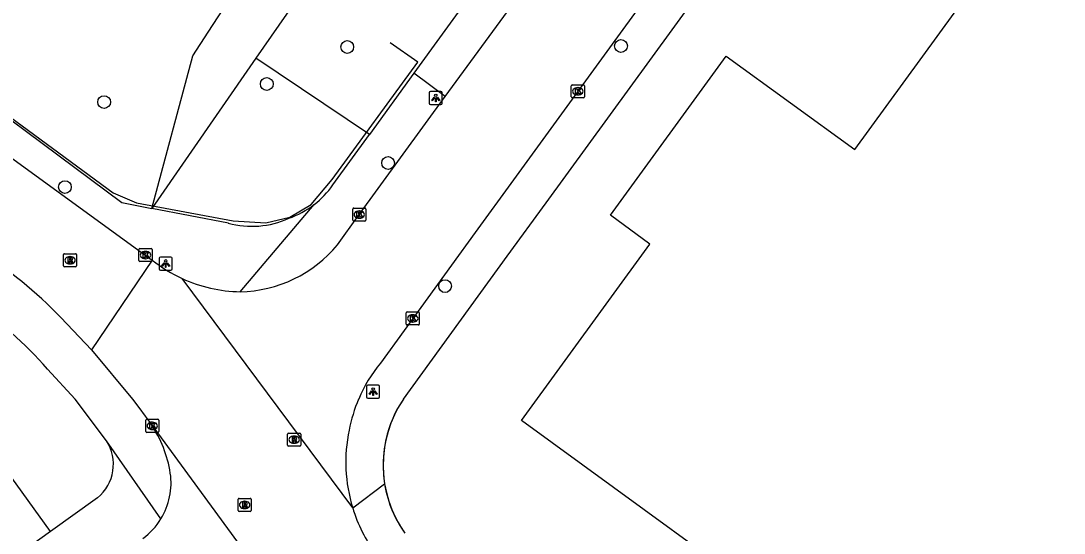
# Model space of a CAD drawing. Extents: x 159040 to 160094, y 381214 to 382518.
# Drawn here: x 159785.9 to 159865.9, y 382239.7 to 382279 of the extents above; entities that cross this region are included whole.
import ezdxf

# ---------------------------------------------------------------- set-up
doc = ezdxf.new("R2010")
doc.units = 0
for name, color, linetype in [('IMGEO_Boom', 7, 'Continuous'), ('IMGEO_Groenvoorziening', 7, 'Continuous'), ('IMGEO_Hek', 7, 'Continuous'), ('IMGEO_Kolk', 7, 'Continuous'), ('IMGEO_Lichtpunt', 7, 'Continuous'), ('IMGEO_Pand', 7, 'Continuous'), ('IMGEO_Rijbaan_lokaal_gesloten', 7, 'Continuous'), ('IMGEO_Rijbaan_lokaal_open', 7, 'Continuous'), ('IMGEO_Rioolput', 7, 'Continuous'), ('IMGEO_Voetpad_open', 7, 'Continuous')]:
    doc.layers.add(name, color=color, linetype=linetype)

msp = doc.modelspace()

# ---------------------------------------------------------------- linework, layer by layer
at = {"layer": 'IMGEO_Boom'}
for centre in [(159810.886, 382277.011), (159831.887, 382277.088), (159804.718, 382274.171), (159792.24, 382272.785), (159814.025, 382268.113), (159789.234, 382266.265), (159818.393, 382258.664)]:
    msp.add_circle(centre, 0.489, dxfattribs=at)
at = {"layer": 'IMGEO_Groenvoorziening'}
for points in [[(159795.91, 382264.63), (159799.045, 382276.326), (159800.232, 382278.154), (159808.174, 382290.379)], [(159811.871, 382287.664), (159803.889, 382276.147)], [(159803.889, 382276.147), (159795.91, 382264.63)], [(159812.588, 382270.297), (159803.889, 382276.147)]]:
    msp.add_lwpolyline(points, dxfattribs=at)
at = {"layer": 'IMGEO_Hek'}
for points in [[(159826.149, 382265.058), (159843.971, 382289.56)], [(159775.028, 382284.037), (159778.975, 382281.071), (159776.622, 382277.811), (159792.923, 382265.827), (159794.728, 382265.047), (159802.139, 382263.686), (159804.654, 382263.512), (159806.479, 382263.95), (159808.134, 382264.928), (159809.741, 382266.856), (159816.292, 382275.856), (159814.193, 382277.334)], [(159823.166, 382260.958), (159826.149, 382265.058)], [(159815.195, 382250), (159823.166, 382260.958)]]:
    msp.add_lwpolyline(points, dxfattribs=at)
msp.add_arc((159822.673, 382244.936), 9.031, 145.89261, 215.29973, dxfattribs=at)
at = {"layer": 'IMGEO_Kolk'}
for p, q in [((159828.079, 382273.186), (159828.079, 382274.038)), ((159828.154, 382274.112), (159829.006, 382274.112)), ((159828.567, 382273.892), (159828.592, 382273.892)), ((159829.08, 382274.038), (159829.08, 382273.186)), ((159829.006, 382273.112), (159828.154, 382273.112)), ((159828.59, 382273.332), (159828.565, 382273.332)), ((159811.31, 382263.729), (159811.31, 382264.581)), ((159811.385, 382264.655), (159812.237, 382264.655)), ((159811.798, 382264.435), (159811.823, 382264.435)), ((159812.311, 382264.581), (159812.311, 382263.729)), ((159812.237, 382263.655), (159811.385, 382263.655)), ((159811.821, 382263.875), (159811.796, 382263.875)), ((159794.912, 382260.622), (159794.912, 382261.474)), ((159794.987, 382261.548), (159795.839, 382261.548)), ((159795.4, 382261.328), (159795.425, 382261.328)), ((159795.913, 382261.474), (159795.913, 382260.622)), ((159795.839, 382260.548), (159794.987, 382260.548)), ((159795.423, 382260.768), (159795.398, 382260.768)), ((159815.415, 382255.758), (159815.415, 382256.61)), ((159815.49, 382256.684), (159816.342, 382256.684)), ((159815.903, 382256.464), (159815.928, 382256.464)), ((159816.416, 382256.61), (159816.416, 382255.758)), ((159816.342, 382255.684), (159815.49, 382255.684)), ((159815.926, 382255.904), (159815.901, 382255.904)), ((159795.431, 382247.521), (159795.431, 382248.373)), ((159795.506, 382248.447), (159796.358, 382248.447)), ((159795.919, 382248.227), (159795.944, 382248.227)), ((159796.432, 382248.373), (159796.432, 382247.521)), ((159796.358, 382247.447), (159795.506, 382247.447)), ((159795.942, 382247.667), (159795.917, 382247.667))]:
    msp.add_line(p, q, dxfattribs=at)
for points in [[(159828.079, 382273.186), (159828.079, 382274.038)], [(159828.154, 382274.112), (159829.006, 382274.112)], [(159828.4, 382273.812), (159828.523, 382273.812), (159828.523, 382273.661), (159828.653, 382273.812), (159828.817, 382273.812), (159828.671, 382273.661), (159828.824, 382273.412), (159828.672, 382273.412), (159828.587, 382273.576), (159828.523, 382273.509), (159828.523, 382273.412), (159828.4, 382273.412), (159828.4, 382273.812)], [(159829.08, 382274.038), (159829.08, 382273.186)], [(159829.006, 382273.112), (159828.154, 382273.112)], [(159811.31, 382263.729), (159811.31, 382264.581)], [(159811.385, 382264.655), (159812.237, 382264.655)], [(159811.631, 382264.355), (159811.754, 382264.355), (159811.754, 382264.204), (159811.884, 382264.355), (159812.048, 382264.355), (159811.902, 382264.204), (159812.055, 382263.955), (159811.903, 382263.955), (159811.818, 382264.119), (159811.754, 382264.052), (159811.754, 382263.955), (159811.631, 382263.955), (159811.631, 382264.355)], [(159812.311, 382264.581), (159812.311, 382263.729)], [(159812.237, 382263.655), (159811.385, 382263.655)], [(159794.912, 382260.622), (159794.912, 382261.474)], [(159794.987, 382261.548), (159795.839, 382261.548)], [(159795.233, 382261.248), (159795.356, 382261.248), (159795.356, 382261.097), (159795.486, 382261.248), (159795.65, 382261.248), (159795.504, 382261.097), (159795.657, 382260.848), (159795.505, 382260.848), (159795.42, 382261.012), (159795.356, 382260.945), (159795.356, 382260.848), (159795.233, 382260.848), (159795.233, 382261.248)], [(159795.913, 382261.474), (159795.913, 382260.622)], [(159795.839, 382260.548), (159794.987, 382260.548)], [(159815.415, 382255.758), (159815.415, 382256.61)], [(159815.49, 382256.684), (159816.342, 382256.684)], [(159815.736, 382256.384), (159815.859, 382256.384), (159815.859, 382256.233), (159815.989, 382256.384), (159816.153, 382256.384), (159816.007, 382256.233), (159816.16, 382255.984), (159816.008, 382255.984), (159815.923, 382256.148), (159815.859, 382256.081), (159815.859, 382255.984), (159815.736, 382255.984), (159815.736, 382256.384)], [(159816.416, 382256.61), (159816.416, 382255.758)], [(159816.342, 382255.684), (159815.49, 382255.684)], [(159795.431, 382247.521), (159795.431, 382248.373)], [(159795.506, 382248.447), (159796.358, 382248.447)], [(159796.432, 382248.373), (159796.432, 382247.521)], [(159796.358, 382247.447), (159795.506, 382247.447)], [(159795.752, 382248.147), (159795.875, 382248.147), (159795.875, 382247.996), (159796.005, 382248.147), (159796.169, 382248.147), (159796.023, 382247.996), (159796.176, 382247.747), (159796.024, 382247.747), (159795.939, 382247.911), (159795.875, 382247.844), (159795.875, 382247.747), (159795.752, 382247.747), (159795.752, 382248.147)]]:
    msp.add_lwpolyline(points, dxfattribs=at)
for centre, start, end in [((159828.156, 382274.036), 91.55205, 178.44795), ((159828.156, 382274.036), 91.55205, 178.44795), ((159829.004, 382274.036), 1.55205, 88.44795), ((159829.004, 382274.036), 1.55205, 88.44795), ((159828.156, 382273.188), 181.55205, 268.44795), ((159828.156, 382273.188), 181.55205, 268.44795), ((159829.004, 382273.188), 271.55205, 358.44795), ((159829.004, 382273.188), 271.55205, 358.44795), ((159811.387, 382264.579), 91.55205, 178.44795), ((159811.387, 382264.579), 91.55205, 178.44795), ((159812.235, 382264.579), 1.55205, 88.44795), ((159812.235, 382264.579), 1.55205, 88.44795), ((159811.387, 382263.731), 181.55205, 268.44795), ((159811.387, 382263.731), 181.55205, 268.44795), ((159812.235, 382263.731), 271.55205, 358.44795), ((159812.235, 382263.731), 271.55205, 358.44795), ((159794.989, 382261.472), 91.55205, 178.44795), ((159794.989, 382261.472), 91.55205, 178.44795), ((159795.837, 382261.472), 1.55205, 88.44795), ((159795.837, 382261.472), 1.55205, 88.44795), ((159794.989, 382260.624), 181.55205, 268.44795), ((159794.989, 382260.624), 181.55205, 268.44795), ((159795.837, 382260.624), 271.55205, 358.44795), ((159795.837, 382260.624), 271.55205, 358.44795), ((159815.492, 382256.608), 91.55205, 178.44795), ((159815.492, 382256.608), 91.55205, 178.44795), ((159816.34, 382256.608), 1.55205, 88.44795), ((159816.34, 382256.608), 1.55205, 88.44795), ((159815.492, 382255.76), 181.55205, 268.44795), ((159815.492, 382255.76), 181.55205, 268.44795), ((159816.34, 382255.76), 271.55205, 358.44795), ((159816.34, 382255.76), 271.55205, 358.44795), ((159795.508, 382248.371), 91.55205, 178.44795), ((159795.508, 382248.371), 91.55205, 178.44795), ((159796.356, 382248.371), 1.55205, 88.44795), ((159796.356, 382248.371), 1.55205, 88.44795), ((159795.508, 382247.523), 181.55205, 268.44795), ((159795.508, 382247.523), 181.55205, 268.44795), ((159796.356, 382247.523), 271.55205, 358.44795), ((159796.356, 382247.523), 271.55205, 358.44795)]:
    msp.add_arc(centre, 0.0765, start, end, dxfattribs=at)
for centre, major_axis, ratio, start_param, end_param in [((159828.566, 382273.612), (-0.387, 0.002), 0.722429, 4.712389, 7.853982), ((159828.591, 382273.612), (-0.39, 0.002), 0.717154, 1.570796, 4.712389), ((159811.797, 382264.155), (-0.387, 0.002), 0.722429, 4.712389, 7.853982), ((159811.822, 382264.155), (-0.39, 0.002), 0.717154, 1.570796, 4.712389), ((159795.399, 382261.048), (-0.387, 0.002), 0.722429, 4.712389, 7.853982), ((159795.424, 382261.048), (-0.39, 0.002), 0.717154, 1.570796, 4.712389), ((159815.902, 382256.184), (-0.387, 0.002), 0.722429, 4.712389, 7.853982), ((159815.927, 382256.184), (-0.39, 0.002), 0.717154, 1.570796, 4.712389), ((159795.918, 382247.947), (-0.387, 0.002), 0.722429, 4.712389, 7.853982), ((159795.943, 382247.947), (-0.39, 0.002), 0.717154, 1.570796, 4.712389)]:
    msp.add_ellipse(centre, major_axis=major_axis, ratio=ratio, start_param=start_param, end_param=end_param, dxfattribs=at)
at = {"layer": 'IMGEO_Lichtpunt'}
for p, q in [((159817.179, 382273.502), (159817.179, 382272.695)), ((159817.179, 382273.502), (159817.179, 382272.695)), ((159818.081, 382273.597), (159817.273, 382273.597)), ((159818.081, 382273.597), (159817.273, 382273.597)), ((159818.175, 382272.695), (159818.175, 382273.502)), ((159818.175, 382272.695), (159818.175, 382273.502)), ((159817.273, 382272.601), (159818.081, 382272.601)), ((159817.273, 382272.601), (159818.081, 382272.601)), ((159796.462, 382260.799), (159796.462, 382259.992)), ((159796.462, 382260.799), (159796.462, 382259.992)), ((159797.364, 382260.894), (159796.556, 382260.894)), ((159797.364, 382260.894), (159796.556, 382260.894)), ((159797.458, 382259.992), (159797.458, 382260.799)), ((159797.458, 382259.992), (159797.458, 382260.799)), ((159796.556, 382259.898), (159797.364, 382259.898)), ((159796.556, 382259.898), (159797.364, 382259.898)), ((159812.376, 382250.971), (159812.376, 382250.164)), ((159812.376, 382250.971), (159812.376, 382250.164)), ((159813.278, 382251.066), (159812.47, 382251.066)), ((159813.278, 382251.066), (159812.47, 382251.066)), ((159813.372, 382250.164), (159813.372, 382250.971)), ((159813.372, 382250.164), (159813.372, 382250.971)), ((159812.47, 382250.07), (159813.278, 382250.07)), ((159812.47, 382250.07), (159813.278, 382250.07))]:
    msp.add_line(p, q, dxfattribs=at)
for points in [[(159817.553, 382273.166), (159817.592, 382273.138), (159817.404, 382272.876), (159817.366, 382272.903), (159817.553, 382273.166)], [(159817.655, 382273.118), (159817.702, 382273.118), (159817.702, 382272.796), (159817.655, 382272.796), (159817.655, 382273.118)], [(159817.765, 382273.138), (159817.803, 382273.165), (159817.99, 382272.903), (159817.951, 382272.875), (159817.765, 382273.138)], [(159796.836, 382260.463), (159796.875, 382260.435), (159796.687, 382260.173), (159796.649, 382260.2), (159796.836, 382260.463)], [(159796.938, 382260.415), (159796.985, 382260.415), (159796.985, 382260.093), (159796.938, 382260.093), (159796.938, 382260.415)], [(159797.048, 382260.435), (159797.086, 382260.462), (159797.273, 382260.2), (159797.234, 382260.172), (159797.048, 382260.435)], [(159812.75, 382250.635), (159812.789, 382250.607), (159812.601, 382250.345), (159812.563, 382250.372), (159812.75, 382250.635)], [(159812.962, 382250.607), (159813, 382250.634), (159813.187, 382250.372), (159813.148, 382250.344), (159812.962, 382250.607)], [(159812.852, 382250.587), (159812.899, 382250.587), (159812.899, 382250.265), (159812.852, 382250.265), (159812.852, 382250.587)]]:
    msp.add_lwpolyline(points, dxfattribs=at)
for centre in [(159817.678, 382273.3), (159796.961, 382260.597), (159812.875, 382250.769)]:
    msp.add_circle(centre, 0.0994, dxfattribs=at)
for centre, start, end in [((159817.273, 382273.502), 90, 180), ((159817.273, 382273.502), 90, 180), ((159818.081, 382273.502), 0, 90), ((159818.081, 382273.502), 0, 90), ((159817.273, 382272.695), 180, 270), ((159817.273, 382272.695), 180, 270), ((159818.081, 382272.695), 270, 0), ((159818.081, 382272.695), 270, 360), ((159796.556, 382260.799), 90, 180), ((159796.556, 382260.799), 90, 180), ((159797.364, 382260.799), 0, 90), ((159797.364, 382260.799), 0, 90), ((159796.556, 382259.992), 180, 270), ((159796.556, 382259.992), 180, 270), ((159797.364, 382259.992), 270, 0), ((159797.364, 382259.992), 270, 360), ((159812.47, 382250.971), 90, 180), ((159812.47, 382250.971), 90, 180), ((159813.278, 382250.971), 0, 90), ((159813.278, 382250.971), 0, 90), ((159812.47, 382250.164), 180, 270), ((159812.47, 382250.164), 180, 270), ((159813.278, 382250.164), 270, 0), ((159813.278, 382250.164), 270, 360)]:
    msp.add_arc(centre, 0.0946, start, end, dxfattribs=at)
at = {"layer": 'IMGEO_Pand'}
for points in [[(159847.489, 382231.418), (159824.251, 382248.347), (159834.092, 382261.89), (159831.074, 382264.097), (159839.967, 382276.314), (159849.826, 382269.137), (159857.448, 382279.611), (159857.704, 382282.03), (159859.901, 382282.988), (159869.625, 382296.32), (159894.849, 382277.968), (159899.284, 382274.741), (159901.665, 382274.497), (159902.64, 382272.295), (159906.987, 382269.124), (159928.753, 382253.251), (159931.134, 382253.007), (159932.105, 382250.815), (159951.642, 382236.581)], [(159788.116, 382239.855), (159780.775, 382250), (159772.601, 382261.297), (159764.707, 382255.623), (159763.378, 382254.668)], [(159788.116, 382239.855), (159780.171, 382234.145), (159778.825, 382233.178)]]:
    msp.add_lwpolyline(points, dxfattribs=at)
at = {"layer": 'IMGEO_Rijbaan_lokaal_gesloten'}
for points in [[(159859.302, 382315.815), (159859.188, 382315.634), (159854.945, 382309.828), (159844.526, 382295.541), (159841.112, 382290.859), (159823.652, 382266.831), (159820.705, 382262.776), (159813.432, 382252.767)], [(159818.413, 382273.209), (159823.176, 382279.742)], [(159810.143, 382261.833), (159811.756, 382264.078), (159818.413, 382273.209)], [(159795.935, 382260.667), (159791.274, 382253.768)], [(159811.306, 382241.653), (159798.223, 382259.253)], [(159791.274, 382253.768), (159794.407, 382250), (159794.894, 382249.353), (159795.383, 382248.699), (159795.843, 382248.072)], [(159795.843, 382248.072), (159806.311, 382233.789)]]:
    msp.add_lwpolyline(points, dxfattribs=at)
for centre, radius, start, end in [((159802.497, 382268.158), 9.923, 271.04883, 320.39877), ((159802.844, 382269.289), 11.049, 231.29228, 245.27501), ((159802.86, 382269.309), 11.074, 245.24635, 269.0651), ((159822.574, 382245.374), 11.757, 141.03661, 156.82904), ((159822.42, 382245.392), 11.609, 156.611, 168.93335), ((159822.785, 382245.18), 12.009, 168.27569, 197.07839), ((159822.783, 382245.188), 12.01, 197.12064, 215.99645)]:
    msp.add_arc(centre, radius, start, end, dxfattribs=at)
at = {"layer": 'IMGEO_Rijbaan_lokaal_open'}
for points in [[(159766.565, 382282.006), (159795.935, 382260.667)], [(159788.929, 382256.256), (159791.274, 382253.768)]]:
    msp.add_lwpolyline(points, dxfattribs=at)
for centre, radius, start, end in [((159765.339, 382233.584), 32.718, 43.86328, 58.17606), ((159788.04, 382242.838), 9.396, 9.11772, 33.85063), ((159792.123, 382243.564), 5.25, 328.39408, 8.35337), ((159792.123, 382243.559), 5.247, 305.94765, 328.4469)]:
    msp.add_arc(centre, radius, start, end, dxfattribs=at)
at = {"layer": 'IMGEO_Rioolput'}
for p, q in [((159789.125, 382260.228), (159789.125, 382261.08)), ((159789.2, 382261.154), (159790.052, 382261.154)), ((159790.126, 382261.08), (159790.126, 382260.228)), ((159789.636, 382260.374), (159789.611, 382260.374)), ((159789.613, 382260.934), (159789.638, 382260.934)), ((159790.052, 382260.154), (159789.2, 382260.154)), ((159806.315, 382246.462), (159806.315, 382247.314)), ((159806.39, 382247.388), (159807.242, 382247.388)), ((159806.826, 382246.608), (159806.801, 382246.608)), ((159806.803, 382247.168), (159806.828, 382247.168)), ((159807.316, 382247.314), (159807.316, 382246.462)), ((159807.242, 382246.388), (159806.39, 382246.388)), ((159802.515, 382241.46), (159802.515, 382242.312)), ((159802.59, 382242.386), (159803.442, 382242.386)), ((159803.003, 382242.166), (159803.028, 382242.166)), ((159803.516, 382242.312), (159803.516, 382241.46)), ((159803.442, 382241.386), (159802.59, 382241.386)), ((159803.026, 382241.606), (159803.001, 382241.606))]:
    msp.add_line(p, q, dxfattribs=at)
for points in [[(159789.125, 382260.228), (159789.125, 382261.08)], [(159789.2, 382261.154), (159790.052, 382261.154)], [(159790.126, 382261.08), (159790.126, 382260.228)], [(159789.714, 382260.852), (159789.462, 382260.854), (159789.462, 382260.454)], [(159789.462, 382260.454), (159789.586, 382260.454), (159789.586, 382260.616), (159789.597, 382260.616)], [(159789.64, 382260.773), (159789.586, 382260.773), (159789.586, 382260.692)], [(159789.586, 382260.692), (159789.638, 382260.692)], [(159789.644, 382260.587), (159789.715, 382260.454), (159789.855, 382260.454), (159789.79, 382260.58)], [(159790.052, 382260.154), (159789.2, 382260.154)], [(159806.315, 382246.462), (159806.315, 382247.314)], [(159806.39, 382247.388), (159807.242, 382247.388)], [(159806.904, 382247.086), (159806.652, 382247.088), (159806.652, 382246.688)], [(159806.652, 382246.688), (159806.776, 382246.688), (159806.776, 382246.85), (159806.787, 382246.85)], [(159806.83, 382247.007), (159806.776, 382247.007), (159806.776, 382246.926)], [(159806.776, 382246.926), (159806.828, 382246.926)], [(159806.834, 382246.821), (159806.905, 382246.688), (159807.045, 382246.688), (159806.98, 382246.814)], [(159807.316, 382247.314), (159807.316, 382246.462)], [(159807.242, 382246.388), (159806.39, 382246.388)], [(159802.515, 382241.46), (159802.515, 382242.312)], [(159802.59, 382242.386), (159803.442, 382242.386)], [(159803.104, 382242.084), (159802.852, 382242.086), (159802.852, 382241.686)], [(159802.852, 382241.686), (159802.976, 382241.686), (159802.976, 382241.848), (159802.987, 382241.848)], [(159803.03, 382242.005), (159802.976, 382242.005), (159802.976, 382241.924)], [(159802.976, 382241.924), (159803.028, 382241.924)], [(159803.034, 382241.819), (159803.105, 382241.686), (159803.245, 382241.686), (159803.18, 382241.812)], [(159803.516, 382242.312), (159803.516, 382241.46)], [(159803.442, 382241.386), (159802.59, 382241.386)]]:
    msp.add_lwpolyline(points, dxfattribs=at)
for centre, radius, start, end in [((159789.202, 382261.078), 0.0765, 91.55205, 178.44795), ((159789.202, 382261.078), 0.0765, 91.55205, 178.44795), ((159790.05, 382261.078), 0.0765, 1.55205, 88.44795), ((159790.05, 382261.078), 0.0765, 1.55205, 88.44795), ((159789.202, 382260.23), 0.0765, 181.55205, 268.44795), ((159789.202, 382260.23), 0.0765, 181.55205, 268.44795), ((159789.596, 382260.563), 0.0533, 26.02933, 88.69889), ((159789.622, 382260.881), 0.19, 274.7715, 282.96867), ((159789.646, 382260.677), 0.0964, 77.00612, 93.18647), ((159789.66, 382260.734), 0.0378, 276.66336, 79.67722), ((159789.713, 382260.742), 0.109, 350.36119, 89.41601), ((159789.711, 382260.742), 0.112, 277.58423, 350.98172), ((159789.695, 382260.527), 0.108, 29.51342, 73.79051), ((159790.05, 382260.23), 0.0765, 271.55205, 358.44795), ((159790.05, 382260.23), 0.0765, 271.55205, 358.44795), ((159806.392, 382247.312), 0.0765, 91.55205, 178.44795), ((159806.392, 382247.312), 0.0765, 91.55205, 178.44795), ((159806.786, 382246.797), 0.0533, 26.02933, 88.69889), ((159806.812, 382247.115), 0.19, 274.7715, 282.96867), ((159806.836, 382246.911), 0.0964, 77.00612, 93.18647), ((159806.85, 382246.968), 0.0378, 276.66336, 79.67722), ((159806.903, 382246.976), 0.109, 350.36119, 89.41601), ((159806.901, 382246.976), 0.112, 277.58423, 350.98172), ((159806.885, 382246.761), 0.108, 29.51342, 73.79051), ((159807.24, 382247.312), 0.0765, 1.55205, 88.44795), ((159807.24, 382247.312), 0.0765, 1.55205, 88.44795), ((159806.392, 382246.464), 0.0765, 181.55205, 268.44795), ((159806.392, 382246.464), 0.0765, 181.55205, 268.44795), ((159807.24, 382246.464), 0.0765, 271.55205, 358.44795), ((159807.24, 382246.464), 0.0765, 271.55205, 358.44795), ((159802.592, 382242.31), 0.0765, 91.55205, 178.44795), ((159802.592, 382242.31), 0.0765, 91.55205, 178.44795), ((159802.986, 382241.795), 0.0533, 26.02933, 88.69889), ((159803.012, 382242.113), 0.19, 274.7715, 282.96867), ((159803.036, 382241.909), 0.0964, 77.00612, 93.18647), ((159803.05, 382241.966), 0.0378, 276.66336, 79.67722), ((159803.103, 382241.974), 0.109, 350.36119, 89.41601), ((159803.101, 382241.974), 0.112, 277.58423, 350.98172), ((159803.085, 382241.759), 0.108, 29.51342, 73.79051), ((159803.44, 382242.31), 0.0765, 1.55205, 88.44795), ((159803.44, 382242.31), 0.0765, 1.55205, 88.44795), ((159802.592, 382241.462), 0.0765, 181.55205, 268.44795), ((159802.592, 382241.462), 0.0765, 181.55205, 268.44795), ((159803.44, 382241.462), 0.0765, 271.55205, 358.44795), ((159803.44, 382241.462), 0.0765, 271.55205, 358.44795)]:
    msp.add_arc(centre, radius, start, end, dxfattribs=at)
for centre, major_axis, ratio, start_param, end_param in [((159789.612, 382260.654), (-0.387, 0.002), 0.722429, 4.712389, 7.853982), ((159789.637, 382260.654), (-0.39, 0.002), 0.717154, 1.570796, 4.712389), ((159806.802, 382246.888), (-0.387, 0.002), 0.722429, 4.712389, 7.853982), ((159806.827, 382246.888), (-0.39, 0.002), 0.717154, 1.570796, 4.712389), ((159803.002, 382241.886), (-0.387, 0.002), 0.722429, 4.712389, 7.853982), ((159803.027, 382241.886), (-0.39, 0.002), 0.717154, 1.570796, 4.712389)]:
    msp.add_ellipse(centre, major_axis=major_axis, ratio=ratio, start_param=start_param, end_param=end_param, dxfattribs=at)
at = {"layer": 'IMGEO_Voetpad_open'}
for points in [[(159815.195, 382250), (159823.166, 382260.958), (159826.149, 382265.058), (159843.971, 382289.56), (159846.318, 382292.787), (159862.948, 382315.648)], [(159820.551, 382281.289), (159815.997, 382275.002)], [(159775.329, 382278.646), (159793.592, 382265.079), (159795.91, 382264.63)], [(159815.997, 382275.002), (159812.588, 382270.297)], [(159818.413, 382273.209), (159815.997, 382275.002)], [(159809.788, 382266.431), (159812.588, 382270.297)], [(159801.767, 382263.495), (159795.91, 382264.63)], [(159802.679, 382258.237), (159808.348, 382264.919)], [(159792.409, 382246.81), (159790.028, 382250), (159787.901, 382252.304)], [(159796.594, 382240.813), (159792.409, 382246.81)], [(159811.306, 382241.653), (159813.756, 382243.5)], [(159791.733, 382242.429), (159788.116, 382239.855)]]:
    msp.add_lwpolyline(points, dxfattribs=at)
for centre, radius, start, end in [((159804.16, 382270.349), 6.858, 307.64087, 325.15349), ((159804.026, 382270.628), 7.161, 289.33145, 307.12994), ((159803.566, 382270.027), 6.775, 254.5999, 294.68764), ((159761.723, 382228.955), 35.078, 41.73131, 54.55838), ((159822.679, 382244.934), 9.038, 145.90514, 189.12873), ((159789.635, 382244.995), 3.315, 309.26802, 33.18855), ((159822.737, 382244.954), 9.098, 189.19548, 203.12339), ((159822.653, 382244.927), 9.01, 203.1777, 215.32834)]:
    msp.add_arc(centre, radius, start, end, dxfattribs=at)

doc.saveas('drawing.dxf')
